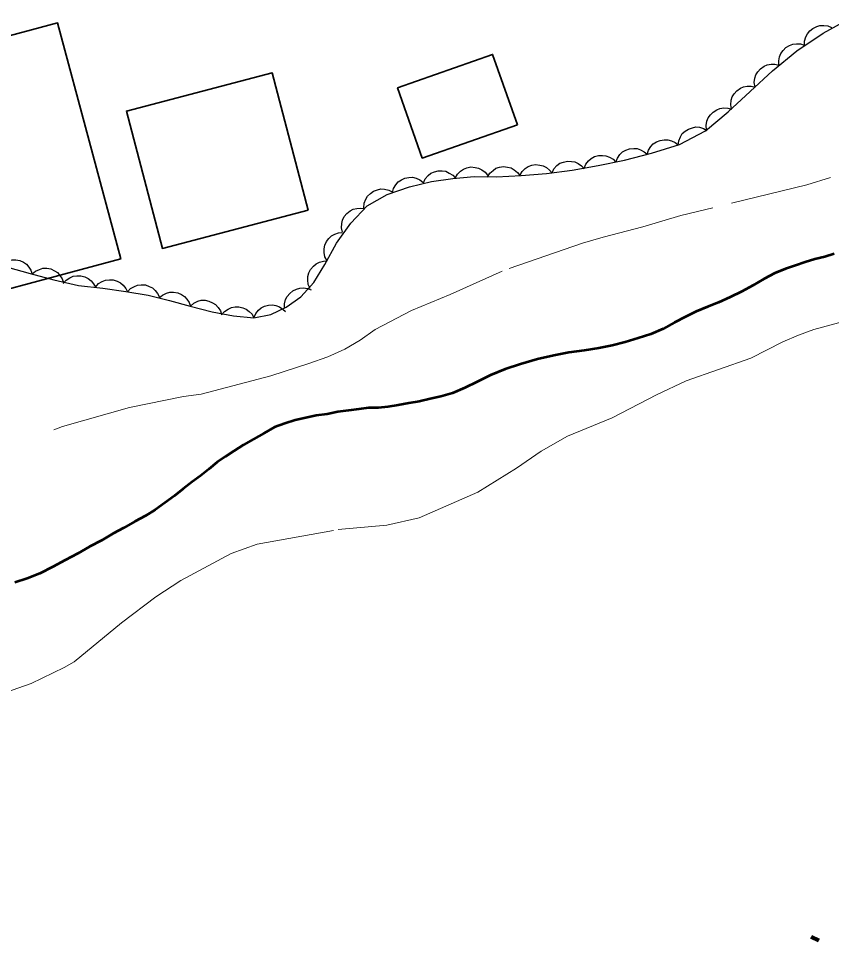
# Model space of a CAD drawing. Extents: x 355726 to 357533, y 5103782 to 5105258.
# Drawn here: x 356378.91 to 356416.64, y 5104846.99 to 5104889.76 of the extents above; entities that cross this region are included whole.
import ezdxf

# ---------------------------------------------------------------- set-up
doc = ezdxf.new("R2010")
doc.units = 0
doc.header["$LTSCALE"] = 0.6
for name, pattern in [('DASH_DOUBLE_DOT', [9.2, 5, -1.2, 0.3, -1.2, 0.3, -1.2]), ('DOT_DASHED', [7.7, 5, -1.2, 0.3, -1.2]), ('LONG_DASHED', [7.5, 6, -1.5])]:
    doc.linetypes.add(name, pattern=pattern)
for name, color, linetype, lineweight in [('2', 7, 'LONG_DASHED', 13), ('3', 7, 'Continuous', 140), ('31', 7, 'Continuous', 35), ('4', 7, 'DASH_DOUBLE_DOT', 53), ('44', 7, 'Continuous', 25)]:
    doc.layers.add(name, color=color, linetype=linetype, lineweight=lineweight)

msp = doc.modelspace()

# ---------------------------------------------------------------- linework, layer by layer
at = {"layer": '2'}
for points in [[(356420.9, 5104883.69), (356415.5, 5104882.04), (356409.64, 5104880.62), (356407.89, 5104880.09), (356406.04, 5104879.61), (356405.09, 5104879.33), (356401.35, 5104878.04), (356398.94, 5104876.95), (356397.15, 5104876.22), (356395.46, 5104875.34), (356394.77, 5104874.84), (356394.05, 5104874.42), (356393.26, 5104874.07), (356392.38, 5104873.75), (356390.62, 5104873.19), (356387.39, 5104872.34)], [(356378.31, 5104858.49), (356379.5, 5104858.92), (356381.04, 5104859.66), (356381.49, 5104859.92), (356383.7, 5104861.73), (356385.28, 5104862.94), (356386.44, 5104863.69), (356388.78, 5104864.95), (356389.99, 5104865.38), (356393.75, 5104866.05), (356396.01, 5104866.26), (356397.5, 5104866.59), (356400.22, 5104867.79), (356402.02, 5104868.9), (356403.17, 5104869.69), (356404.38, 5104870.38), (356406.46, 5104871.24), (356408.52, 5104872.3), (356409.9, 5104872.95), (356412.89, 5104874.01), (356414.38, 5104874.76), (356415.1, 5104875.07), (356415.82, 5104875.34), (356418.04, 5104875.93)], [(356387.39, 5104872.34), (356386.57, 5104872.22), (356384.07, 5104871.72), (356380.95, 5104870.84), (356380.55, 5104870.68)]]:
    msp.add_lwpolyline(points, dxfattribs=at)
at = {"layer": '3'}
msp.add_line((356415.69, 5104847.16), (356416.05, 5104846.99), dxfattribs=at)
at = {"layer": '31'}
for points in [[(356374.1, 5104876.05), (356371.17, 5104886.99), (356380.73, 5104889.55), (356383.66, 5104878.61), (356374.1, 5104876.05)], [(356402.06, 5104884.83), (356397.65, 5104883.28), (356396.5, 5104886.54), (356400.91, 5104888.09), (356402.06, 5104884.83)], [(356392.36, 5104880.86), (356385.59, 5104879.09), (356383.92, 5104885.46), (356390.69, 5104887.23), (356392.36, 5104880.86)]]:
    msp.add_lwpolyline(points, close=True, dxfattribs=at)
at = {"layer": '4'}
for points in [[(356416.76, 5104878.84), (356416.32, 5104878.71), (356415.86, 5104878.59), (356415.41, 5104878.46), (356414.97, 5104878.3), (356414.5, 5104878.15), (356414.01, 5104877.94), (356413.51, 5104877.69), (356412.98, 5104877.38), (356412.47, 5104877.09), (356411.93, 5104876.83), (356411.4, 5104876.59), (356410.88, 5104876.38), (356410.36, 5104876.16), (356409.86, 5104875.92), (356409.36, 5104875.65), (356408.83, 5104875.37), (356408.26, 5104875.12), (356407.67, 5104874.93), (356407.07, 5104874.75), (356406.46, 5104874.59), (356405.84, 5104874.47), (356405.16, 5104874.36), (356404.45, 5104874.26), (356403.75, 5104874.12), (356402.99, 5104873.95), (356402.21, 5104873.72), (356401.49, 5104873.49), (356400.82, 5104873.22), (356400.2, 5104872.9), (356399.62, 5104872.62), (356399.05, 5104872.38), (356398.51, 5104872.22), (356398.02, 5104872.11), (356397.51, 5104872), (356397.02, 5104871.92), (356396.53, 5104871.82), (356396.05, 5104871.74), (356395.62, 5104871.7), (356395.16, 5104871.7), (356394.7, 5104871.63), (356394.23, 5104871.58), (356393.73, 5104871.51), (356393.24, 5104871.41)], [(356393.24, 5104871.41), (356392.73, 5104871.34), (356392.24, 5104871.24), (356391.75, 5104871.13), (356391.27, 5104870.97), (356390.79, 5104870.8), (356390.31, 5104870.53), (356389.82, 5104870.24), (356389.36, 5104869.98), (356388.92, 5104869.71), (356388.52, 5104869.44), (356388.13, 5104869.18), (356387.74, 5104868.86), (356387.36, 5104868.55), (356386.97, 5104868.26), (356386.56, 5104867.94), (356386.15, 5104867.62), (356385.71, 5104867.3), (356385.26, 5104866.97), (356384.8, 5104866.69), (356384.32, 5104866.42), (356383.8, 5104866.13), (356383.3, 5104865.87), (356382.77, 5104865.55), (356382.23, 5104865.26), (356381.66, 5104864.95), (356381.08, 5104864.63), (356380.51, 5104864.32), (356379.9, 5104864.01), (356379.32, 5104863.79), (356378.74, 5104863.59)]]:
    msp.add_lwpolyline(points, dxfattribs=at)
at = {"layer": '44', "linetype": 'DOT_DASHED'}
for points in [[(356384.93, 5104876.92), (356385.92, 5104876.67), (356386.88, 5104876.42), (356387.9, 5104876.15), (356388.89, 5104875.96), (356389.83, 5104875.88), (356390.63, 5104876.03), (356391.34, 5104876.37), (356392.02, 5104876.84), (356392.62, 5104877.51), (356393.13, 5104878.34), (356393.67, 5104879.33), (356394.34, 5104880.26), (356395.1, 5104881.07), (356396.02, 5104881.59), (356397.05, 5104881.95), (356398.08, 5104882.19), (356399.07, 5104882.34), (356400.06, 5104882.43), (356401.1, 5104882.42), (356402.24, 5104882.48), (356403.41, 5104882.57), (356404.61, 5104882.72), (356405.81, 5104882.94), (356407.03, 5104883.19), (356408.28, 5104883.51), (356409.58, 5104883.91), (356410.79, 5104884.54), (356411.85, 5104885.43), (356412.86, 5104886.37), (356413.9, 5104887.33), (356415.03, 5104888.25), (356416.25, 5104889.08), (356417.48, 5104889.76)], [(356378.41, 5104878.23), (356379.46, 5104877.93), (356380.56, 5104877.63), (356381.7, 5104877.38), (356382.83, 5104877.25), (356383.9, 5104877.09), (356384.93, 5104876.92)]]:
    msp.add_lwpolyline(points, dxfattribs=at)
at = {"layer": '44'}
for points in [[(356415.39, 5104888.49), (356415.39, 5104888.7), (356415.45, 5104888.9), (356415.52, 5104889.05), (356415.63, 5104889.18), (356415.77, 5104889.3), (356415.95, 5104889.38), (356416.1, 5104889.43), (356416.28, 5104889.43), (356416.46, 5104889.41), (356416.63, 5104889.34)], [(356414.2, 5104887.58), (356414.19, 5104887.79), (356414.23, 5104887.98), (356414.28, 5104888.14), (356414.39, 5104888.28), (356414.52, 5104888.41), (356414.69, 5104888.51), (356414.84, 5104888.57), (356415.01, 5104888.59), (356415.2, 5104888.58), (356415.37, 5104888.52)], [(356413.09, 5104886.58), (356413.05, 5104886.79), (356413.08, 5104886.99), (356413.13, 5104887.15), (356413.22, 5104887.29), (356413.35, 5104887.43), (356413.51, 5104887.54), (356413.65, 5104887.61), (356413.83, 5104887.64), (356414.01, 5104887.64), (356414.19, 5104887.6)], [(356411.99, 5104885.56), (356411.96, 5104885.76), (356411.98, 5104885.97), (356412.03, 5104886.12), (356412.12, 5104886.27), (356412.25, 5104886.41), (356412.41, 5104886.52), (356412.55, 5104886.59), (356412.72, 5104886.62), (356412.91, 5104886.62), (356413.09, 5104886.58)], [(356410.84, 5104884.59), (356410.82, 5104884.79), (356410.86, 5104884.99), (356410.91, 5104885.15), (356411.02, 5104885.29), (356411.15, 5104885.42), (356411.31, 5104885.52), (356411.46, 5104885.59), (356411.64, 5104885.61), (356411.82, 5104885.6), (356411.99, 5104885.55)], [(356409.52, 5104883.88), (356409.55, 5104884.09), (356409.63, 5104884.27), (356409.71, 5104884.42), (356409.84, 5104884.53), (356410, 5104884.63), (356410.18, 5104884.69), (356410.34, 5104884.73), (356410.52, 5104884.71), (356410.7, 5104884.66), (356410.85, 5104884.57)], [(356408.09, 5104883.45), (356408.15, 5104883.65), (356408.26, 5104883.82), (356408.37, 5104883.94), (356408.52, 5104884.04), (356408.69, 5104884.1), (356408.88, 5104884.13), (356409.04, 5104884.13), (356409.21, 5104884.08), (356409.38, 5104884), (356409.52, 5104883.89)], [(356406.63, 5104883.09), (356406.7, 5104883.28), (356406.82, 5104883.45), (356406.94, 5104883.57), (356407.09, 5104883.65), (356407.26, 5104883.71), (356407.46, 5104883.73), (356407.62, 5104883.72), (356407.78, 5104883.67), (356407.95, 5104883.58), (356408.08, 5104883.46)], [(356403.67, 5104882.6), (356403.76, 5104882.79), (356403.9, 5104882.94), (356404.03, 5104883.04), (356404.2, 5104883.1), (356404.38, 5104883.14), (356404.57, 5104883.13), (356404.73, 5104883.11), (356404.89, 5104883.03), (356405.04, 5104882.92), (356405.16, 5104882.79)], [(356405.16, 5104882.81), (356405.24, 5104883), (356405.36, 5104883.16), (356405.49, 5104883.27), (356405.64, 5104883.35), (356405.82, 5104883.4), (356406.01, 5104883.41), (356406.17, 5104883.39), (356406.34, 5104883.33), (356406.5, 5104883.23), (356406.62, 5104883.11)], [(356397.7, 5104882.13), (356397.79, 5104882.32), (356397.92, 5104882.47), (356398.05, 5104882.58), (356398.21, 5104882.65), (356398.39, 5104882.69), (356398.58, 5104882.69), (356398.74, 5104882.67), (356398.9, 5104882.59), (356399.06, 5104882.49), (356399.18, 5104882.36)], [(356399.18, 5104882.35), (356399.28, 5104882.53), (356399.43, 5104882.67), (356399.56, 5104882.77), (356399.72, 5104882.83), (356399.91, 5104882.87), (356400.1, 5104882.85), (356400.26, 5104882.82), (356400.41, 5104882.74), (356400.56, 5104882.63), (356400.67, 5104882.49)], [(356400.68, 5104882.4), (356400.78, 5104882.58), (356400.94, 5104882.71), (356401.07, 5104882.81), (356401.24, 5104882.86), (356401.42, 5104882.89), (356401.61, 5104882.86), (356401.77, 5104882.83), (356401.92, 5104882.74), (356402.07, 5104882.62), (356402.17, 5104882.48)], [(356402.17, 5104882.47), (356402.28, 5104882.66), (356402.43, 5104882.8), (356402.56, 5104882.89), (356402.73, 5104882.95), (356402.91, 5104882.98), (356403.1, 5104882.96), (356403.26, 5104882.93), (356403.41, 5104882.85), (356403.56, 5104882.73), (356403.67, 5104882.59)], [(356396.27, 5104881.68), (356396.32, 5104881.88), (356396.43, 5104882.05), (356396.53, 5104882.18), (356396.68, 5104882.28), (356396.84, 5104882.35), (356397.03, 5104882.39), (356397.2, 5104882.4), (356397.37, 5104882.35), (356397.54, 5104882.28), (356397.68, 5104882.17)], [(356394.94, 5104880.98), (356394.96, 5104881.19), (356395.03, 5104881.38), (356395.11, 5104881.52), (356395.24, 5104881.64), (356395.39, 5104881.75), (356395.57, 5104881.81), (356395.73, 5104881.85), (356395.9, 5104881.84), (356396.09, 5104881.8), (356396.25, 5104881.72)], [(356393.95, 5104879.84), (356393.9, 5104880.05), (356393.92, 5104880.25), (356393.95, 5104880.41), (356394.03, 5104880.57), (356394.15, 5104880.71), (356394.3, 5104880.83), (356394.44, 5104880.91), (356394.61, 5104880.95), (356394.8, 5104880.96), (356394.97, 5104880.94)], [(356393.23, 5104878.52), (356393.13, 5104878.7), (356393.09, 5104878.9), (356393.09, 5104879.07), (356393.13, 5104879.24), (356393.2, 5104879.41), (356393.32, 5104879.56), (356393.43, 5104879.67), (356393.59, 5104879.76), (356393.77, 5104879.82), (356393.94, 5104879.83)], [(356378.11, 5104878.32), (356378.27, 5104878.45), (356378.45, 5104878.53), (356378.61, 5104878.57), (356378.79, 5104878.57), (356378.97, 5104878.54), (356379.14, 5104878.45), (356379.28, 5104878.37), (356379.4, 5104878.23), (356379.49, 5104878.08), (356379.55, 5104877.9)], [(356392.45, 5104877.23), (356392.36, 5104877.42), (356392.34, 5104877.63), (356392.34, 5104877.79), (356392.39, 5104877.96), (356392.47, 5104878.12), (356392.6, 5104878.27), (356392.72, 5104878.38), (356392.88, 5104878.45), (356393.06, 5104878.5), (356393.24, 5104878.51)], [(356379.55, 5104877.91), (356379.71, 5104878.04), (356379.89, 5104878.12), (356380.05, 5104878.17), (356380.23, 5104878.17), (356380.41, 5104878.14), (356380.58, 5104878.05), (356380.72, 5104877.97), (356380.84, 5104877.84), (356380.94, 5104877.68), (356381, 5104877.51)], [(356380.99, 5104877.46), (356381.13, 5104877.62), (356381.3, 5104877.73), (356381.45, 5104877.8), (356381.62, 5104877.82), (356381.81, 5104877.82), (356381.99, 5104877.77), (356382.14, 5104877.7), (356382.28, 5104877.59), (356382.4, 5104877.45), (356382.48, 5104877.29)], [(356382.48, 5104877.3), (356382.62, 5104877.46), (356382.8, 5104877.56), (356382.95, 5104877.62), (356383.13, 5104877.64), (356383.31, 5104877.63), (356383.49, 5104877.57), (356383.64, 5104877.5), (356383.77, 5104877.39), (356383.89, 5104877.24), (356383.97, 5104877.08)], [(356383.97, 5104877.08), (356384.11, 5104877.23), (356384.29, 5104877.33), (356384.44, 5104877.39), (356384.61, 5104877.41), (356384.8, 5104877.4), (356384.98, 5104877.33), (356385.13, 5104877.26), (356385.26, 5104877.14), (356385.37, 5104877), (356385.45, 5104876.83)], [(356391.26, 5104876.31), (356391.26, 5104876.52), (356391.31, 5104876.72), (356391.38, 5104876.87), (356391.5, 5104877), (356391.64, 5104877.12), (356391.81, 5104877.2), (356391.97, 5104877.25), (356392.14, 5104877.26), (356392.33, 5104877.23), (356392.49, 5104877.17)], [(356385.44, 5104876.8), (356385.59, 5104876.93), (356385.78, 5104877.02), (356385.94, 5104877.07), (356386.11, 5104877.07), (356386.3, 5104877.04), (356386.47, 5104876.96), (356386.61, 5104876.87), (356386.73, 5104876.74), (356386.83, 5104876.59), (356386.89, 5104876.42)], [(356386.89, 5104876.42), (356387.05, 5104876.55), (356387.23, 5104876.64), (356387.39, 5104876.69), (356387.57, 5104876.69), (356387.75, 5104876.65), (356387.92, 5104876.57), (356388.06, 5104876.49), (356388.18, 5104876.36), (356388.28, 5104876.2), (356388.34, 5104876.03)], [(356388.34, 5104876.01), (356388.47, 5104876.17), (356388.64, 5104876.28), (356388.79, 5104876.36), (356388.96, 5104876.39), (356389.14, 5104876.39), (356389.33, 5104876.34), (356389.48, 5104876.28), (356389.62, 5104876.17), (356389.75, 5104876.04), (356389.83, 5104875.88)], [(356389.83, 5104875.88), (356389.92, 5104876.07), (356390.05, 5104876.23), (356390.17, 5104876.34), (356390.33, 5104876.41), (356390.51, 5104876.46), (356390.7, 5104876.47), (356390.86, 5104876.45), (356391.02, 5104876.38), (356391.18, 5104876.28), (356391.31, 5104876.16)]]:
    msp.add_lwpolyline(points, dxfattribs=at)

doc.saveas('drawing.dxf')
